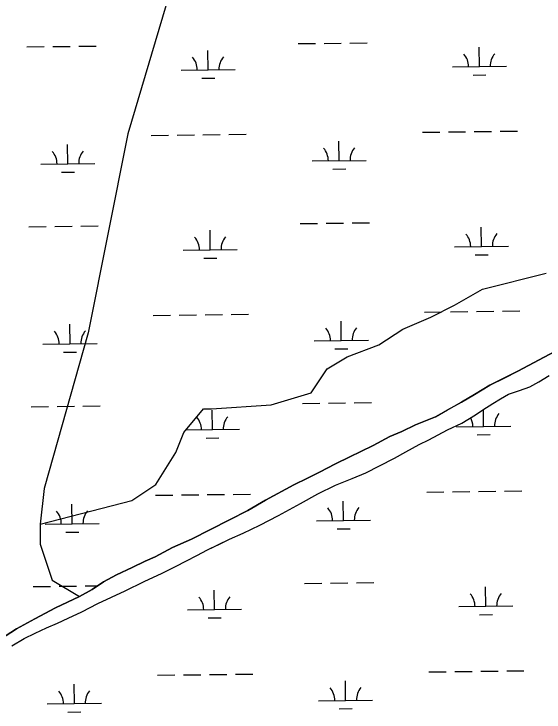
# Model space of a CAD drawing. Extents: x 3694830 to 3732949, y 415201 to 440970.
# Drawn here: x 3724023 to 3725003, y 427659 to 428950 of the extents above; entities that cross this region are included whole.
import ezdxf

# ---------------------------------------------------------------- set-up
doc = ezdxf.new("R2010")
doc.units = 0
doc.layers.add('V-TOPO-SHOR', color=7, linetype='Continuous')
doc.layers.add('V-WETL-SWMP', color=7, linetype='Continuous')

msp = doc.modelspace()

# ---------------------------------------------------------------- linework, layer by layer
at = {"layer": 'V-TOPO-SHOR'}
for points in [[(3724373.5, 429199.8), (3724233.5, 428728.2), (3724159.8, 428359.8), (3724078.7, 428072.4), (3724071.3, 428006.1), (3724071.3, 427969.2), (3724093.4, 427902.9), (3724144, 427872.5)], [(3724071.3, 428006.1), (3724240.8, 428050.3), (3724285, 428079.8), (3724321.9, 428138.7), (3724336.6, 428175.5), (3724373.5, 428219.8), (3724388.2, 428219.8), (3724498.7, 428227.1), (3724572.4, 428249.2), (3724601.9, 428293.5), (3724638.7, 428315.6), (3724697.7, 428337.7), (3724741.9, 428367.1), (3724793.5, 428389.2), (3724837.7, 428411.4), (3724889.3, 428440.8), (3725007.2, 428470.3)], [(3723997.7, 427793.5), (3724027.4, 427812.5), (3724061.4, 427831), (3724099.7, 427851.6), (3724144, 427872.5), (3724167.3, 427885.6), (3724188.3, 427899.8), (3724212, 427912.4), (3724241.3, 427925.9), (3724265.4, 427937.7), (3724283.6, 427946), (3724316, 427963), (3724350.8, 427978.8), (3724421.6, 428014.3), (3724455.2, 428031.7), (3724488, 428050.7), (3724540.6, 428079.1), (3724565.9, 428091.4), (3724587.6, 428102.4), (3724617.3, 428117.9), (3724644.2, 428130.9), (3724664, 428140.8), (3724686.9, 428151.8), (3724718.1, 428168.4), (3724740.3, 428177.9), (3724765.2, 428190.1), (3724802.3, 428204.8), (3724824.9, 428217.4), (3724850.2, 428231.6), (3724874.7, 428245.8), (3724903.2, 428263.2), (3724930.5, 428277.1), (3724954.6, 428289.3), (3725023.4, 428325.7)], [(3724018.7, 427781.6), (3724041.2, 427794.7), (3724062.1, 427804.9), (3724082.7, 427814.8), (3724102.9, 427823.1), (3724123, 427832.6), (3724147.9, 427844.1), (3724178, 427859.5), (3724228.2, 427883.2), (3724263.4, 427900.1), (3724297, 427915.6), (3724321.5, 427927.8), (3724341.7, 427938.5), (3724360.7, 427948.3), (3724380.8, 427958.6), (3724403.8, 427969.7), (3724421.6, 427978.4), (3724446.5, 427989.4), (3724477.7, 428004.4), (3724511.7, 428022.2), (3724552.8, 428044.3), (3724584.5, 428062.1), (3724617.7, 428078.7), (3724648.5, 428091), (3724673.8, 428101.2), (3724699.1, 428113.9), (3724726.4, 428128.1), (3724747.4, 428139.9), (3724772.3, 428153.8), (3724790.1, 428162.5), (3724824.9, 428181), (3724851, 428193.3), (3724876.7, 428208.7), (3724890.1, 428217.8), (3724908.7, 428229.2), (3724922.9, 428238.3), (3724937.6, 428246.6), (3724958.1, 428253.3), (3724977.1, 428260.4), (3724993.7, 428269.5), (3725012.7, 428281)]]:
    msp.add_lwpolyline(points, dxfattribs=at)
at = {"layer": 'V-WETL-SWMP'}
for p, q in [((3724142.4, 428889.9), (3724174.4, 428890.3)), ((3724548.2, 428894.8), (3724580.2, 428895.2)), ((3724596.2, 428895.3), (3724628.2, 428895.7)), ((3724644.2, 428895.9), (3724676.2, 428896.3)), ((3724046.4, 428888.8), (3724078.4, 428889.2)), ((3724094.4, 428889.4), (3724126.4, 428889.7)), ((3724381.7, 428846.4), (3724381.3, 428882.4)), ((3724883.6, 428852.3), (3724883.2, 428888.3)), ((3724833.6, 428851.7), (3724933.6, 428852.9)), ((3724331.7, 428845.8), (3724431.7, 428847)), ((3724369.9, 428830.8), (3724393.9, 428831.1)), ((3724871.8, 428836.8), (3724895.8, 428837.1)), ((3724276.3, 428725), (3724308.3, 428725.4)), ((3724324.3, 428725.6), (3724356.3, 428726)), ((3724372.3, 428726.2), (3724404.3, 428726.5)), ((3724420.3, 428726.7), (3724452.3, 428727.1)), ((3724778.2, 428731), (3724810.2, 428731.4)), ((3724826.2, 428731.6), (3724858.2, 428732)), ((3724874.2, 428732.2), (3724906.2, 428732.5)), ((3724922.2, 428732.7), (3724954.2, 428733.1)), ((3724624.2, 428678.4), (3724623.8, 428714.4)), ((3724122.4, 428672.4), (3724121.9, 428708.4)), ((3724072.4, 428671.8), (3724172.4, 428673)), ((3724574.2, 428677.8), (3724674.2, 428679)), ((3724612.4, 428662.9), (3724636.4, 428663.1)), ((3724110.5, 428656.9), (3724134.5, 428657.2)), ((3724050.3, 428556.1), (3724082.3, 428556.5)), ((3724098.3, 428556.7), (3724130.3, 428557.1)), ((3724146.3, 428557.3), (3724178.3, 428557.7)), ((3724552.2, 428562.1), (3724584.2, 428562.5)), ((3724600.2, 428562.7), (3724632.2, 428563.1)), ((3724648.2, 428563.3), (3724680.2, 428563.7)), ((3724887.6, 428519.7), (3724887.1, 428555.7)), ((3724385.7, 428513.7), (3724385.3, 428549.7)), ((3724837.6, 428519.1), (3724937.6, 428520.3)), ((3724335.7, 428513.1), (3724435.7, 428514.3)), ((3724875.8, 428504.1), (3724899.8, 428504.4)), ((3724373.9, 428498.1), (3724397.9, 428498.4)), ((3724878.2, 428399.5), (3724910.2, 428399.9)), ((3724926.2, 428400.1), (3724958.2, 428400.5)), ((3724280.3, 428392.4), (3724312.3, 428392.8)), ((3724328.3, 428392.9), (3724360.3, 428393.3)), ((3724376.3, 428393.5), (3724408.3, 428393.9)), ((3724424.3, 428394.1), (3724456.3, 428394.5)), ((3724782.2, 428398.4), (3724814.2, 428398.7)), ((3724830.2, 428398.9), (3724862.2, 428399.3)), ((3724126.3, 428339.8), (3724125.9, 428375.8)), ((3724628.2, 428345.8), (3724627.8, 428381.8)), ((3724076.3, 428339.2), (3724176.3, 428340.4)), ((3724578.2, 428345.2), (3724678.2, 428346.4)), ((3724114.5, 428324.2), (3724138.5, 428324.5)), ((3724616.4, 428330.2), (3724640.4, 428330.5)), ((3725023.4, 428325.7), (3724954.6, 428289.3)), ((3724954.6, 428289.3), (3724903.2, 428263.2)), ((3724993.7, 428269.5), (3725012.7, 428281)), ((3724903.2, 428263.2), (3724874.7, 428245.8)), ((3724958.1, 428253.3), (3724977.1, 428260.4)), ((3724977.1, 428260.4), (3724993.7, 428269.5)), ((3724874.7, 428245.8), (3724850.2, 428231.6)), ((3724922.9, 428238.3), (3724937.6, 428246.6)), ((3724937.6, 428246.6), (3724958.1, 428253.3)), ((3724908.7, 428229.2), (3724922.9, 428238.3)), ((3724054.3, 428223.5), (3724086.3, 428223.9)), ((3724102.3, 428224.1), (3724134.3, 428224.4)), ((3724150.3, 428224.6), (3724182.3, 428225)), ((3724556.2, 428229.5), (3724588.2, 428229.9)), ((3724604.2, 428230), (3724636.2, 428230.4)), ((3724652.2, 428230.6), (3724684.2, 428231)), ((3724850.2, 428231.6), (3724802.3, 428204.8)), ((3724890.1, 428217.8), (3724908.7, 428229.2)), ((3724389.7, 428181.1), (3724389.2, 428217.1)), ((3724851, 428193.3), (3724876.7, 428208.7)), ((3724876.7, 428208.7), (3724890.1, 428217.8)), ((3724891.5, 428187), (3724891.2, 428218.4)), ((3724802.3, 428204.8), (3724765.2, 428190.1)), ((3724824.9, 428181), (3724851, 428193.3)), ((3724339.7, 428180.5), (3724439.7, 428181.7)), ((3724765.2, 428190.1), (3724740.3, 428177.9)), ((3724790.1, 428162.5), (3724824.9, 428181)), ((3724841.5, 428186.4), (3724941.5, 428187.6)), ((3724718.1, 428168.4), (3724686.9, 428151.8)), ((3724740.3, 428177.9), (3724718.1, 428168.4)), ((3724879.7, 428171.5), (3724903.7, 428171.8)), ((3724377.9, 428165.5), (3724401.9, 428165.8)), ((3724772.3, 428153.8), (3724790.1, 428162.5)), ((3724686.9, 428151.8), (3724664, 428140.8)), ((3724747.4, 428139.9), (3724772.3, 428153.8)), ((3724644.2, 428130.9), (3724617.3, 428117.9)), ((3724664, 428140.8), (3724644.2, 428130.9)), ((3724726.4, 428128.1), (3724747.4, 428139.9)), ((3724617.3, 428117.9), (3724587.6, 428102.4)), ((3724699.1, 428113.9), (3724726.4, 428128.1)), ((3724673.8, 428101.2), (3724699.1, 428113.9)), ((3724565.9, 428091.4), (3724540.6, 428079.1)), ((3724587.6, 428102.4), (3724565.9, 428091.4)), ((3724617.7, 428078.7), (3724648.5, 428091)), ((3724648.5, 428091), (3724673.8, 428101.2)), ((3724540.6, 428079.1), (3724488, 428050.7)), ((3724584.5, 428062.1), (3724617.7, 428078.7)), ((3724786.1, 428065.7), (3724818.1, 428066.1)), ((3724834.1, 428066.3), (3724866.1, 428066.7)), ((3724882.1, 428066.8), (3724914.1, 428067.2)), ((3724930.1, 428067.4), (3724962.1, 428067.8)), ((3724284.3, 428059.7), (3724316.3, 428060.1)), ((3724332.3, 428060.3), (3724364.3, 428060.7)), ((3724380.3, 428060.9), (3724412.3, 428061.2)), ((3724428.3, 428061.4), (3724460.3, 428061.8)), ((3724552.8, 428044.3), (3724584.5, 428062.1)), ((3724130.3, 428007.1), (3724129.9, 428043.1)), ((3724488, 428050.7), (3724455.2, 428031.7)), ((3724511.7, 428022.2), (3724552.8, 428044.3)), ((3724632.2, 428013.1), (3724631.7, 428049.1)), ((3724455.2, 428031.7), (3724421.6, 428014.3)), ((3724421.6, 428014.3), (3724350.8, 427978.8)), ((3724477.7, 428004.4), (3724511.7, 428022.2)), ((3724582.2, 428012.5), (3724682.2, 428013.7)), ((3724080.3, 428006.5), (3724180.3, 428007.7)), ((3724446.5, 427989.4), (3724477.7, 428004.4)), ((3724118.5, 427991.6), (3724142.5, 427991.8)), ((3724421.6, 427978.4), (3724446.5, 427989.4)), ((3724620.3, 427997.5), (3724644.3, 427997.8)), ((3724350.8, 427978.8), (3724316, 427963)), ((3724380.8, 427958.6), (3724421.6, 427978.4)), ((3724316, 427963), (3724283.6, 427946)), ((3724341.7, 427938.5), (3724360.7, 427948.3)), ((3724360.7, 427948.3), (3724380.8, 427958.6)), ((3724265.4, 427937.7), (3724241.3, 427925.9)), ((3724283.6, 427946), (3724265.4, 427937.7)), ((3724321.5, 427927.8), (3724341.7, 427938.5)), ((3724241.3, 427925.9), (3724212, 427912.4)), ((3724297, 427915.6), (3724321.5, 427927.8)), ((3724212, 427912.4), (3724188.3, 427899.8)), ((3724263.4, 427900.1), (3724297, 427915.6)), ((3724188.3, 427899.8), (3724167.3, 427885.6)), ((3724228.2, 427883.2), (3724263.4, 427900.1)), ((3724560.1, 427896.8), (3724592.1, 427897.2)), ((3724608.1, 427897.4), (3724640.1, 427897.8)), ((3724656.1, 427898), (3724688.1, 427898.3)), ((3724058.3, 427890.8), (3724090.3, 427891.2)), ((3724106.3, 427891.4), (3724138.3, 427891.8)), ((3724167.3, 427885.6), (3724144, 427872.5)), ((3724154.3, 427892), (3724177.2, 427892.3)), ((3724393.6, 427848.4), (3724393.2, 427884.4)), ((3724895.5, 427854.4), (3724895.1, 427890.4)), ((3724144, 427872.5), (3724099.7, 427851.6)), ((3724178, 427859.5), (3724228.2, 427883.2)), ((3724147.9, 427844.1), (3724178, 427859.5)), ((3724099.7, 427851.6), (3724061.4, 427831)), ((3724343.6, 427847.8), (3724443.6, 427849)), ((3724845.5, 427853.8), (3724945.5, 427855)), ((3724102.9, 427823.1), (3724123, 427832.6)), ((3724123, 427832.6), (3724147.9, 427844.1)), ((3724381.8, 427832.8), (3724405.8, 427833.1)), ((3724883.7, 427838.8), (3724907.7, 427839.1)), ((3724061.4, 427831), (3724027.4, 427812.5)), ((3724082.7, 427814.8), (3724102.9, 427823.1)), ((3724027.4, 427812.5), (3723997.7, 427793.5)), ((3724062.1, 427804.9), (3724082.7, 427814.8)), ((3724018.7, 427781.6), (3724041.2, 427794.7)), ((3724041.2, 427794.7), (3724062.1, 427804.9)), ((3724384.2, 427728.2), (3724416.2, 427728.6)), ((3724432.2, 427728.8), (3724464.2, 427729.2)), ((3724790.1, 427733.1), (3724822.1, 427733.4)), ((3724838.1, 427733.6), (3724870.1, 427734)), ((3724886.1, 427734.2), (3724918.1, 427734.6)), ((3724934.1, 427734.8), (3724966.1, 427735.2)), ((3724288.2, 427727.1), (3724320.2, 427727.4)), ((3724336.2, 427727.6), (3724368.2, 427728)), ((3724636.1, 427680.5), (3724635.7, 427716.5)), ((3724134.3, 427674.5), (3724133.8, 427710.5)), ((3724586.1, 427679.9), (3724686.1, 427681.1)), ((3724084.3, 427673.9), (3724184.3, 427675.1)), ((3724624.3, 427664.9), (3724648.3, 427665.2)), ((3724122.4, 427658.9), (3724146.4, 427659.2))]:
    msp.add_line(p, q, dxfattribs=at)
for centre, start, end in [((3724326.5, 428846.2), 359.9115, 41.4552), ((3724437, 428847.5), 139.9115, 181.4552), ((3724828.4, 428852.2), 359.9115, 41.4552), ((3724938.8, 428853.5), 139.9115, 181.4552), ((3724569, 428678.2), 359.9115, 41.4552), ((3724679.5, 428679.6), 139.9115, 181.4552), ((3724067.1, 428672.3), 359.9115, 41.4552), ((3724177.6, 428673.6), 139.9115, 181.4552), ((3724832.3, 428519.5), 359.9115, 41.4552), ((3724942.8, 428520.8), 139.9115, 181.4552), ((3724330.5, 428513.5), 359.9115, 41.4552), ((3724440.9, 428514.8), 139.9115, 181.4552), ((3724071.1, 428339.6), 359.9115, 41.4552), ((3724181.6, 428340.9), 139.9115, 181.4552), ((3724573, 428345.6), 359.9115, 41.4552), ((3724683.4, 428346.9), 139.9115, 181.4552), ((3724946.8, 428188.2), 139.9115, 181.4552), ((3724334.4, 428180.9), 359.9115, 41.4552), ((3724444.9, 428182.2), 139.9115, 181.4552), ((3724836.3, 428186.9), 359.9115, 27.6312), ((3724075, 428007), 359.9115, 41.4552), ((3724185.5, 428008.3), 139.9115, 181.4552), ((3724576.9, 428012.9), 359.9115, 41.4552), ((3724687.4, 428014.3), 139.9115, 181.4552), ((3724338.4, 427848.2), 359.9115, 41.4552), ((3724448.9, 427849.5), 139.9115, 181.4552), ((3724840.3, 427854.2), 359.9115, 41.4552), ((3724950.7, 427855.5), 139.9115, 181.4552), ((3724580.9, 427680.3), 359.9115, 41.4552), ((3724691.4, 427681.6), 139.9115, 181.4552), ((3724079, 427674.3), 359.9115, 41.4552), ((3724189.5, 427675.6), 139.9115, 181.4552)]:
    msp.add_arc(centre, 35.2, start, end, dxfattribs=at)

doc.saveas('drawing.dxf')
